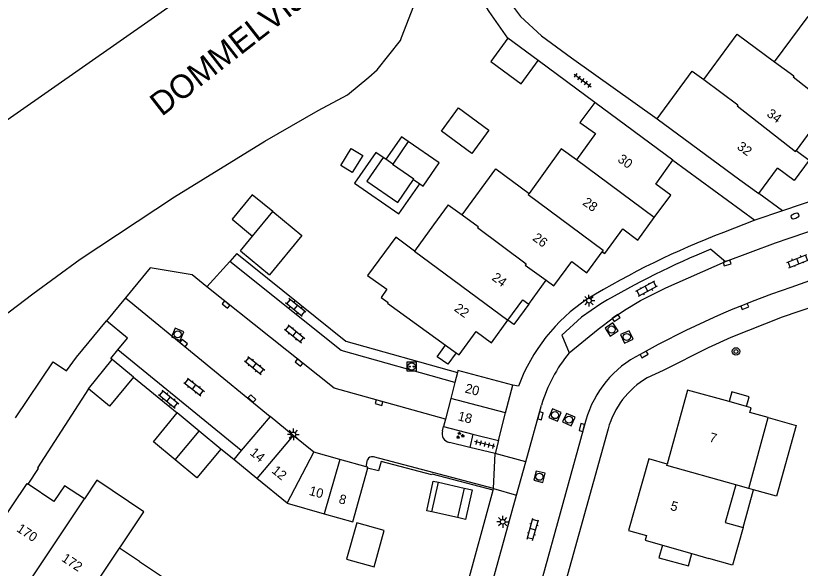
# Model space of a CAD drawing. Extents: x 126000 to 131009, y 393000 to 395500.
# Drawn here: x 130552.1 to 130635.4, y 395031.6 to 395090.2 of the extents above; entities that cross this region are included whole.
import ezdxf

# ---------------------------------------------------------------- set-up
doc = ezdxf.new("R2010")
doc.units = 0
for name, color, linetype in [('gg-afsc-erfafscheiding', 7, 'Continuous'), ('gg-afsc-hekwerk', 7, 'Continuous'), ('gg-afsc-muur', 7, 'Continuous'), ('gg-anno-huisnummerreeks BGT', 7, 'Continuous'), ('gg-anno-naam water', 7, 'Continuous'), ('gg-bbg-bijgebouw', 7, 'Continuous'), ('gg-bbg-gedigitaliseerde bebouwing', 7, 'Continuous'), ('gg-bbg-gedigitaliseerde bijgebouw', 7, 'Continuous'), ('gg-bbg-hoofdgebouw', 7, 'Continuous'), ('gg-bbg-luifel en loopbrug', 7, 'Continuous'), ('gg-bbg-tussenscheiding', 7, 'Continuous'), ('gg-knt-verharding', 7, 'Continuous'), ('gg-knt-verharding nz', 7, 'Continuous'), ('gg-kntw-beschoeiing', 7, 'Continuous'), ('gt-grn-weggrens', 7, 'Continuous'), ('gt-symb-boom', 7, 'Continuous'), ('gt-symb-brandkraan', 7, 'Continuous'), ('gt-symb-groenvak', 7, 'Continuous'), ('gt-symb-klinker verharding', 7, 'Continuous'), ('gt-symb-kolk', 7, 'Continuous'), ('gt-symb-laadpunt elektrisch vervoer', 7, 'Continuous'), ('gt-symb-lichtmast', 7, 'Continuous'), ('gt-symb-rioolschacht', 7, 'Continuous'), ('gt-symb-tegel verharding', 7, 'Continuous')]:
    doc.layers.add(name, color=color, linetype=linetype)

# ---------------------------------------------------------------- blocks, each defined once
blk = doc.blocks.new('gt0-KL1')
at = {"layer": 'gt-symb-klinker verharding'}
for p, q in [((-1.15, 0.3), (1.15, 0.3)), ((-1, -0.3), (-1, 0.3)), ((-0.5, 0.3), (-0.5, 0.45)), ((0, -0.3), (0, 0.3)), ((0.5, 0.3), (0.5, 0.45)), ((1, -0.3), (1, 0.3)), ((-1.15, -0.3), (1.15, -0.3)), ((-0.5, -0.45), (-0.5, -0.3)), ((0.5, -0.45), (0.5, -0.3))]:
    blk.add_line(p, q, dxfattribs=at)
blk = doc.blocks.new('gt0-BR')
at = {"layer": 'gt-symb-brandkraan'}
for centre, radius, start, end in [((-0.244, 0), 0.206, 107.56694, 252.43307), ((0.599, -2.664), 3, 106.89205, 107.56694), ((0, -0.691), 0.938, 73.10799, 106.89205), ((-0.599, -2.664), 3, 72.43309, 73.10799), ((0.244, 0), 0.206, 287.56695, 72.43309), ((0.599, 2.664), 3, 252.43307, 253.10797), ((0, 0.691), 0.938, 253.10797, 286.89206), ((-0.599, 2.664), 3, 286.89206, 287.56695)]:
    blk.add_arc(centre, radius, start, end, dxfattribs=at)
blk = doc.blocks.new('gt0-BOOM')
at = {"layer": 'gt-symb-boom'}
for radius in [0.4, 0.2]:
    blk.add_circle((0, 0), radius, dxfattribs=at)
blk = doc.blocks.new('gt0-RS')
at = {"layer": 'gt-symb-rioolschacht'}
blk.add_lwpolyline([(-0.5, -0.5), (0.5, -0.5), (0.5, 0.5), (-0.5, 0.5)], close=True, dxfattribs=at)
blk.add_circle((0, 0), 0.375, dxfattribs=at)
blk = doc.blocks.new('gt0-KOLK')
at = {"layer": 'gt-symb-kolk'}
blk.add_lwpolyline([(0, 0), (0.375, 0), (0.375, 0.4), (-0.375, 0.4), (-0.375, 0), (0, 0)], dxfattribs=at)
blk = doc.blocks.new('gt0-LMAST')
at = {"layer": 'gt-symb-lichtmast'}
for p, q in [((-0.182, 0.173), (-0.447, 0.438)), ((-0.005, 0.246), (-0.005, 0.621)), ((0.172, 0.173), (0.437, 0.438)), ((-0.255, -0.004), (-0.63, -0.004)), ((-0.182, -0.181), (-0.447, -0.446)), ((-0.005, -0.254), (-0.005, -0.629)), ((0.437, -0.446), (0.172, -0.181)), ((0.245, -0.004), (0.62, -0.004))]:
    blk.add_line(p, q, dxfattribs=at)
blk.add_circle((-0.005, -0.004), 0.25, dxfattribs=at)
blk = doc.blocks.new('gt0-TEG1')
at = {"layer": 'gt-symb-tegel verharding'}
for p, q in [((-1.125, 0), (1.125, 0)), ((-0.9, -0.25), (-0.9, 0.25)), ((-0.45, -0.25), (-0.45, 0.25)), ((0, -0.25), (0, 0.25)), ((0.45, -0.25), (0.45, 0.25)), ((0.9, -0.25), (0.9, 0.25))]:
    blk.add_line(p, q, dxfattribs=at)
blk = doc.blocks.new('gt0-LEV')
at = {"layer": 'gt-symb-laadpunt elektrisch vervoer'}
blk.add_lwpolyline([(-0.486, 0.501), (0.486, 0.501), (0.486, -0.499), (-0.486, -0.499)], close=True, dxfattribs=at)
for centre, radius in [((0, 0), 0.393), ((-0.186, 0), 0.0566), ((0.186, 0), 0.0566)]:
    blk.add_circle(centre, radius, dxfattribs=at)
blk = doc.blocks.new('gt0-GRVAK')
at = {"layer": 'gt-symb-groenvak'}
for p, q in [((-0.11, 0.189), (-0.228, 0.24)), ((-0.182, 0.153), (0.088, 0.153)), ((-0.091, 0.211), (-0.156, 0.322)), ((-0.047, 0.214), (-0.047, 0.393)), ((-0.004, 0.211), (0.061, 0.322)), ((0.015, 0.189), (0.133, 0.24)), ((0.262, -0.052), (0.197, 0.059)), ((0.305, -0.049), (0.305, 0.13)), ((0.349, -0.052), (0.414, 0.059)), ((-0.245, -0.228), (-0.363, -0.177)), ((-0.318, -0.264), (-0.047, -0.264)), ((-0.226, -0.206), (-0.291, -0.095)), ((-0.183, -0.203), (-0.183, -0.024)), ((-0.139, -0.206), (-0.074, -0.095)), ((-0.12, -0.228), (-0.002, -0.177)), ((0.243, -0.074), (0.125, -0.023)), ((0.17, -0.11), (0.441, -0.11)), ((0.368, -0.074), (0.486, -0.023))]:
    blk.add_line(p, q, dxfattribs=at)

msp = doc.modelspace()

# ---------------------------------------------------------------- linework, layer by layer
at = {"layer": 'gg-afsc-erfafscheiding'}
for points in [[(130603.3, 395093.868), (130603.491, 395093.12), (130605.721, 395090.121), (130607.966, 395088.082), (130611.15, 395085.728), (130620.233, 395079.274)], [(130604.379, 395087.809), (130602.389, 395090.641), (130600.549, 395093.589)], [(130602.834, 395039.836), (130596.351, 395041.554), (130596.326, 395041.485), (130590.943, 395042.898), (130590.638, 395041.884), (130589.492, 395042.173)]]:
    msp.add_lwpolyline(points, dxfattribs=at)
at = {"layer": 'gg-afsc-hekwerk'}
msp.add_lwpolyline([(130639.034, 395060.1), (130633.508, 395058.215), (130628.071, 395056.064), (130625.639, 395054.964), (130620.865, 395052.543), (130619.168, 395051.756)], dxfattribs=at)
at = {"layer": 'gg-afsc-muur'}
msp.add_line((130564.647, 395051.847), (130569.288, 395048.043), dxfattribs=at)
msp.add_lwpolyline([(130575.603, 395064.952), (130587.19, 395055.668), (130599.027, 395052.339)], dxfattribs=at)
at = {"layer": 'gg-bbg-bijgebouw'}
for p, q in [((130607.6, 395085.446), (130604.379, 395087.809)), ((130575.987, 395065.239), (130579.071, 395062.693)), ((130564.647, 395051.847), (130562.37, 395053.728)), ((130599.027, 395052.339), (130598.755, 395051.273)), ((130598.755, 395051.273), (130598.322, 395049.58)), ((130604.14, 395048.041), (130604.901, 395050.998)), ((130598.322, 395049.58), (130597.759, 395047.373)), ((130571.623, 395046.112), (130569.288, 395048.043)), ((130603.383, 395045.102), (130604.14, 395048.041)), ((130579.145, 395047.68), (130576.079, 395044.04)), ((130581.61, 395045.658), (130579.145, 395047.68)), ((130597.759, 395047.373), (130597.565, 395046.615)), ((130597.565, 395046.615), (130600.687, 395045.803)), ((130573.917, 395044.216), (130571.623, 395046.112)), ((130583.788, 395043.87), (130581.61, 395045.658)), ((130600.687, 395045.803), (130603.383, 395045.102)), ((130576.079, 395044.04), (130575.296, 395043.11)), ((130586.533, 395043.112), (130583.788, 395043.87)), ((130589.346, 395042.335), (130586.533, 395043.112)), ((130589.47, 395042.093), (130589.492, 395042.173))]:
    msp.add_line(p, q, dxfattribs=at)
for points in [[(130604.379, 395087.809), (130602.576, 395085.342), (130605.798, 395082.981), (130607.6, 395085.446)], [(130604.901, 395050.998), (130599.079, 395052.541), (130599.027, 395052.339)], [(130589.492, 395042.173), (130589.523, 395042.286), (130589.346, 395042.335)]]:
    msp.add_lwpolyline(points, dxfattribs=at)
at = {"layer": 'gg-bbg-gedigitaliseerde bebouwing'}
for p, q in [((130632.713, 395085.308), (130636.268, 395090.13)), ((130613.608, 395080.993), (130612.045, 395078.878)), ((130598.06, 395070.13), (130596.51, 395068)), ((130598.06, 395070.13), (130599.523, 395069.07)), ((130596.51, 395068), (130594.479, 395065.209)), ((130559.87, 395050.6), (130554.45, 395042.22)), ((130629.982, 395040.019), (130632.017, 395047.544)), ((130629.982, 395040.019), (130628.582, 395040.413)), ((130618.973, 395034.532), (130620.8, 395034.008)), ((130620.8, 395034.008), (130623.916, 395033.113)), ((130565.28, 395032.28), (130563.171, 395033.697)), ((130623.916, 395033.113), (130625.74, 395032.59))]:
    msp.add_line(p, q, dxfattribs=at)
for points in [[(130625.18, 395083.418), (130628.735, 395088.24), (130632.713, 395085.308)], [(130620.233, 395079.274), (130623.951, 395084.322), (130625.18, 395083.418)], [(130612.045, 395078.878), (130613.68, 395077.69), (130611.664, 395074.904)], [(130611.664, 395074.904), (130610.062, 395076.092), (130606.64, 395071.35)], [(130599.523, 395069.07), (130603.11, 395073.949), (130606.64, 395071.35)], [(130594.479, 395065.209), (130592.509, 395066.691), (130589.503, 395062.636)], [(130557.52, 395052.51), (130558.606, 395053.972), (130561.782, 395057.834)], [(130552.13, 395047.532), (130556.109, 395053.457), (130557.52, 395052.51)], [(130553.46, 395040.48), (130554.57, 395042.14), (130554.45, 395042.22)], [(130559.423, 395038.925), (130557.32, 395040.3), (130556.2, 395038.64), (130553.46, 395040.48)], [(130563.171, 395033.697), (130563.343, 395033.954), (130565.748, 395037.551), (130560.742, 395040.898), (130559.423, 395038.925)], [(130628.582, 395040.413), (130627.464, 395036.425), (130629.365, 395035.892)], [(130629.365, 395035.892), (130628.243, 395031.888), (130625.74, 395032.59)], [(130565.28, 395032.28), (130568.162, 395030.365), (130567.068, 395028.718)]]:
    msp.add_lwpolyline(points, dxfattribs=at)
at = {"layer": 'gg-bbg-gedigitaliseerde bijgebouw'}
for p, q in [((130593.81, 395076.86), (130592.168, 395074.461)), ((130591.436, 395074.961), (130591.16, 395075.15)), ((130592.168, 395074.461), (130591.436, 395074.961)), ((130594.36, 395072.81), (130595.029, 395072.351)), ((130577.293, 395066.821), (130579.426, 395069.406)), ((130575.987, 395065.239), (130577.293, 395066.821)), ((130577.747, 395041.098), (130575.296, 395043.11)), ((130587.92, 395036.48), (130589.47, 395042.093)), ((130580.96, 395038.46), (130577.747, 395041.098)), ((130596.312, 395037.549), (130597.011, 395040.685)), ((130597.011, 395040.685), (130599.737, 395040.077)), ((130599.737, 395040.077), (130599.038, 395036.941)), ((130580.96, 395038.46), (130584.881, 395037.345)), ((130584.881, 395037.345), (130587.92, 395036.48)), ((130599.038, 395036.941), (130596.312, 395037.549))]:
    msp.add_line(p, q, dxfattribs=at)
for points in [[(130602.38, 395078.05), (130600.56, 395075.57), (130597.33, 395077.94), (130599.15, 395080.42), (130602.38, 395078.05)], [(130595.029, 395072.351), (130595.38, 395072.11), (130597.09, 395074.6), (130593.81, 395076.86)], [(130586.647, 395074.313), (130587.768, 395076.114), (130588.985, 395075.356), (130587.864, 395073.555), (130586.647, 395074.313)], [(130591.16, 395075.15), (130589.42, 395072.65), (130592.7, 395070.39), (130594.36, 395072.81)], [(130579.426, 395069.406), (130582.51, 395066.861), (130579.071, 395062.693)], [(130564.647, 395051.847), (130562.112, 395048.779), (130559.87, 395050.6)], [(130569.078, 395043.057), (130566.757, 395044.982), (130569.288, 395048.043)], [(130573.917, 395044.216), (130571.38, 395041.147), (130569.078, 395043.057)], [(130591.27, 395035.58), (130588.34, 395036.39), (130587.26, 395032.54), (130590.18, 395031.72), (130591.27, 395035.58)]]:
    msp.add_lwpolyline(points, dxfattribs=at)
at = {"layer": 'gg-bbg-hoofdgebouw'}
for p, q in [((130621.913, 395074.855), (130613.608, 395080.993)), ((130620.233, 395079.274), (130629.029, 395072.791)), ((130631.037, 395071.323), (130633.005, 395074.007)), ((130629.029, 395072.791), (130631.037, 395071.323)), ((130606.6, 395059.603), (130608.45, 395062.122)), ((130608.45, 395062.122), (130608.453, 395062.126)), ((130608.453, 395062.126), (130609.262, 395061.532)), ((130591.619, 395059.694), (130597.779, 395055.239)), ((130602.643, 395055.488), (130604.399, 395057.879)), ((130597.779, 395055.239), (130598.89, 395054.435)), ((130629.724, 395048.74), (130627.875, 395049.252))]:
    msp.add_line(p, q, dxfattribs=at)
for points in [[(130640.88, 395078.947), (130642.304, 395077.915), (130640.712, 395075.774), (130636.938, 395078.552), (130634.994, 395075.9)], [(130634.994, 395075.9), (130636.376, 395074.881), (130634.78, 395072.706), (130633.005, 395074.007)], [(130619.934, 395068.771), (130621.676, 395071.147), (130620.083, 395072.326), (130621.913, 395074.855)], [(130614.412, 395065.16), (130614.669, 395064.97), (130616.588, 395067.58), (130618.189, 395066.393), (130619.934, 395068.771)], [(130609.262, 395061.532), (130611.167, 395064.126), (130612.775, 395062.931), (130614.412, 395065.16)], [(130589.503, 395062.636), (130591.557, 395061.167), (130590.931, 395060.292), (130591.666, 395059.759), (130591.619, 395059.694)], [(130604.399, 395057.879), (130605.993, 395060.049), (130606.6, 395059.603)], [(130562.989, 395054.729), (130564.019, 395055.994), (130561.782, 395057.834)], [(130598.89, 395054.435), (130599.221, 395054.196), (130601.012, 395056.672), (130602.643, 395055.488)], [(130562.37, 395053.728), (130562.253, 395053.825), (130562.989, 395054.729)], [(130627.875, 395049.252), (130623.467, 395050.474), (130621.291, 395042.621)], [(130632.017, 395047.544), (130630.082, 395048.086), (130630.225, 395048.601), (130629.724, 395048.74)], [(130621.291, 395042.621), (130619.348, 395043.17), (130617.193, 395035.553), (130619.109, 395035.025), (130618.973, 395034.532)]]:
    msp.add_lwpolyline(points, dxfattribs=at)
at = {"layer": 'gg-bbg-luifel en loopbrug'}
for p, q in [((130629.365, 395035.892), (130630.465, 395039.883)), ((130630.465, 395039.883), (130629.982, 395040.019))]:
    msp.add_line(p, q, dxfattribs=at)
for points in [[(130593.81, 395076.86), (130593.101, 395077.353), (130591.436, 395074.961)], [(130591.16, 395075.15), (130590.383, 395075.681), (130588.124, 395072.436), (130592.815, 395069.171), (130595.029, 395072.351)], [(130579.426, 395069.406), (130577.243, 395071.207), (130575.11, 395068.622), (130577.293, 395066.821)], [(130606.6, 395059.603), (130605.006, 395057.433), (130604.399, 395057.879)], [(130598.89, 395054.435), (130598.002, 395053.208), (130596.891, 395054.011), (130597.779, 395055.239)], [(130629.724, 395048.74), (130630.007, 395049.763), (130628.159, 395050.275), (130627.875, 395049.252)], [(130632.017, 395047.544), (130634.999, 395046.722), (130632.928, 395039.204), (130630.465, 395039.883)], [(130596.312, 395037.549), (130595.771, 395037.67), (130596.471, 395040.806), (130597.011, 395040.685)], [(130599.737, 395040.077), (130600.603, 395039.884), (130599.904, 395036.748), (130599.038, 395036.941)], [(130620.8, 395034.008), (130620.431, 395032.665), (130623.556, 395031.804), (130623.916, 395033.113)]]:
    msp.add_lwpolyline(points, dxfattribs=at)
at = {"layer": 'gg-bbg-tussenscheiding'}
for p, q in [((130619.934, 395068.771), (130611.664, 395074.904)), ((130594.479, 395065.209), (130604.399, 395057.879)), ((130559.87, 395050.6), (130562.37, 395053.728)), ((130604.14, 395048.041), (130598.322, 395049.58)), ((130569.078, 395043.057), (130571.623, 395046.112)), ((130581.61, 395045.658), (130577.747, 395041.098)), ((130580.96, 395038.46), (130583.788, 395043.87)), ((130586.533, 395043.112), (130584.881, 395037.345)), ((130553.706, 395030.316), (130559.423, 395038.925))]:
    msp.add_line(p, q, dxfattribs=at)
for points in [[(130632.713, 395085.308), (130634.75, 395083.81), (130634.67, 395083.71), (130640.834, 395078.883), (130640.88, 395078.947)], [(130625.18, 395083.418), (130628.81, 395080.74), (130628.73, 395080.63), (130634.921, 395075.801), (130634.994, 395075.9)], [(130594.36, 395072.81), (130594.39, 395072.85), (130592.14, 395074.42), (130592.168, 395074.461)], [(130606.64, 395071.35), (130606.55, 395071.23), (130614.519, 395065.305), (130614.412, 395065.16)], [(130599.523, 395069.07), (130601.25, 395067.82), (130601.18, 395067.71), (130606.318, 395063.867), (130606.224, 395063.737), (130608.45, 395062.122)], [(130628.582, 395040.413), (130621.28, 395042.47), (130621.291, 395042.621)], [(130548.513, 395033.727), (130548.69, 395033.64), (130553.34, 395040.56), (130553.46, 395040.48)], [(130557.434, 395025.419), (130557.59, 395025.35), (130563.171, 395033.697)]]:
    msp.add_lwpolyline(points, dxfattribs=at)
at = {"layer": 'gg-knt-verharding'}
for p, q in [((130613.608, 395080.993), (130607.6, 395085.446)), ((130621.913, 395074.855), (130630.606, 395068.486)), ((130633.534, 395069.487), (130631.037, 395071.323)), ((130638.332, 395071.113), (130633.534, 395069.487)), ((130630.606, 395068.486), (130627.268, 395067.201)), ((130625.941, 395065.438), (130627.498, 395064.111)), ((130575.603, 395064.952), (130574.866, 395064.133)), ((130574.866, 395064.133), (130572.431, 395061.424)), ((130637.911, 395062.594), (130634.435, 395061.366)), ((130563.788, 395060.255), (130561.782, 395057.834)), ((130576.079, 395044.04), (130562.989, 395054.729)), ((130605.522, 395050.895), (130604.901, 395050.998)), ((130606.289, 395042.845), (130607.966, 395048.885)), ((130612.673, 395047.277), (130601.827, 395008.039)), ((130597.438, 395046.152), (130597.565, 395046.615)), ((130615.031, 395046.369), (130609.117, 395025.061)), ((130600.687, 395045.803), (130600.345, 395044.391)), ((130600.345, 395044.391), (130598.185, 395044.914)), ((130603.383, 395045.102), (130603.047, 395043.736)), ((130575.296, 395043.11), (130573.917, 395044.216)), ((130603.047, 395043.736), (130600.345, 395044.391)), ((130589.346, 395042.335), (130589.488, 395043.062)), ((130590.796, 395043.21), (130590.125, 395043.388)), ((130602.881, 395040.007), (130590.796, 395043.21)), ((130605.306, 395039.307), (130606.289, 395042.845)), ((130602.834, 395039.836), (130602.881, 395040.007)), ((130596.685, 395008.268), (130605.306, 395039.307))]:
    msp.add_line(p, q, dxfattribs=at)
for points in [[(130634.267, 395066.601), (130638.207, 395067.954), (130639.887, 395068.606), (130644.036, 395070.402)], [(130627.498, 395064.111), (130632.817, 395066.111), (130634.267, 395066.601)], [(130598.755, 395051.273), (130586.677, 395054.67), (130574.866, 395064.133)], [(130572.431, 395061.424), (130570.885, 395062.691), (130566.424, 395063.436), (130563.788, 395060.255)], [(130614.244, 395059.638), (130612.197, 395058.212), (130610.136, 395056.286), (130610.899, 395054.418)], [(130594.257, 395008.948), (130599.882, 395029.08), (130602.834, 395039.836)]]:
    msp.add_lwpolyline(points, dxfattribs=at)
for centre, radius, start, end in [((130660.365, 394981.227), 92.125, 111.05499, 121.07503), ((130664.185, 394973.616), 99.467, 112.61168, 120.13769), ((130664.96, 394971.111), 95.277, 108.68622, 119.23411), ((130623.413, 395044.266), 19.08, 123.7467, 159.66976), ((130622.88, 395044.523), 15.539, 140.4475, 163.69708), ((130623.469, 395044.231), 11.218, 116.70043, 164.24649), ((130623.786, 395043.928), 9.089, 120.53581, 164.41855), ((130598.372, 395045.871), 0.975, 163.25076, 258.96218), ((130589.995, 395042.858), 0.546, 76.17949, 158.02488)]:
    msp.add_arc(centre, radius, start, end, dxfattribs=at)
at = {"layer": 'gg-knt-verharding nz'}
msp.add_line((130563.788, 395060.255), (130579.145, 395047.68), dxfattribs=at)
for points in [[(130610.899, 395054.418), (130613.96, 395056.933), (130615.554, 395058.136), (130616.76, 395058.956), (130618.47, 395059.98), (130621.145, 395061.337), (130627.498, 395064.111)], [(130597.759, 395047.373), (130585.946, 395050.663), (130572.431, 395061.424)]]:
    msp.add_lwpolyline(points, dxfattribs=at)
at = {"layer": 'gg-kntw-beschoeiing'}
for points in [[(130548.256, 395077.095), (130570.529, 395092.681), (130582.9, 395100.078)], [(130541.98, 395052.074), (130543.86, 395052.37), (130548, 395056.1), (130550.69, 395058.21), (130553.96, 395060.68), (130558.97, 395064.38), (130569, 395070.99), (130578.58, 395076.88), (130584.26, 395080.15), (130587.38, 395081.81), (130589.64, 395083.69), (130590.525, 395084.458), (130592.99, 395087.57), (130593.093, 395087.879), (130594.406, 395091.235), (130594.433, 395091.349)]]:
    msp.add_lwpolyline(points, dxfattribs=at)
at = {"layer": 'gt-grn-weggrens'}
for p, q in [((130633.534, 395069.487), (130630.606, 395068.486)), ((130602.881, 395040.007), (130603.047, 395043.736)), ((130606.289, 395042.845), (130603.047, 395043.736)), ((130602.881, 395040.007), (130605.306, 395039.307))]:
    msp.add_line(p, q, dxfattribs=at)

# ---------------------------------------------------------------- block references
at = {"layer": 'gt-symb-boom'}
msp.add_blockref('gt0-BOOM', (130628.611, 395054.569), dxfattribs=at)
at = {"layer": 'gt-symb-brandkraan', "rotation": 20.482296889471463}
msp.add_blockref('gt0-BR', (130634.876, 395068.943), dxfattribs=at)
at = {"layer": 'gt-symb-groenvak'}
msp.add_blockref('gt0-GRVAK', (130599.305, 395045.663), dxfattribs=at)
at = {"layer": 'gt-symb-klinker verharding'}
for p, rotation in [((130635.18, 395064.16), 21.843976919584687), ((130619.103, 395061.203), -151.69147952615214), ((130581.856, 395059.24), 141.29542942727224), ((130581.756, 395056.436), -38.704570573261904), ((130577.504, 395053.082), -38.704570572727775), ((130571.079, 395050.798), -38.704570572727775), ((130568.382, 395049.505), -39.35795692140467), ((130607.038, 395035.682), 74.57402962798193)]:
    msp.add_blockref('gt0-KL1', p, dxfattribs=dict(at, rotation=rotation))
at = {"layer": 'gt-symb-kolk'}
for p, rotation in [((130627.61, 395064.145), -163.14160123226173), ((130574.594, 395059.698), 140.964487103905), ((130629.461, 395059.525), -158.23049831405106), ((130615.761, 395058.28), -145.18164551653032), ((130569.848, 395055.298), -39.76890883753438), ((130618.753, 395054.435), -151.00102285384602), ((130582.333, 395053.539), 141.53705293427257), ((130577.076, 395049.433), -44.59480322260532), ((130590.769, 395049.321), 164.33789365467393), ((130607.658, 395047.786), -105.48118592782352), ((130612.439, 395046.447), 74.5188140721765)]:
    msp.add_blockref('gt0-KOLK', p, dxfattribs=dict(at, rotation=rotation))
at = {"layer": 'gt-symb-laadpunt elektrisch vervoer'}
msp.add_blockref('gt0-LEV', (130594.172, 395052.967), dxfattribs=at)
at = {"layer": 'gt-symb-lichtmast'}
for p in [(130613.004, 395059.965), (130581.622, 395045.769), (130603.85, 395036.492)]:
    msp.add_blockref('gt0-LMAST', p, dxfattribs=at)
at = {"layer": 'gt-symb-rioolschacht'}
for p, rotation in [((130615.398, 395056.898), 33.42003119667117), ((130569.336, 395056.385), 66.86909051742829), ((130617.019, 395056.111), 24.33487429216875), ((130609.4, 395047.811), 67.17745934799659), ((130610.865, 395047.336), 65.30485348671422), ((130607.745, 395041.27), 75.99155651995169)]:
    msp.add_blockref('gt0-RS', p, dxfattribs=dict(at, rotation=rotation))
at = {"layer": 'gt-symb-tegel verharding'}
for p, rotation in [((130612.325, 395083.332), -36.53738634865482), ((130601.925, 395044.738), 166.4084395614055)]:
    msp.add_blockref('gt0-TEG1', p, dxfattribs=dict(at, rotation=rotation))

# ---------------------------------------------------------------- texts
at = {"layer": 'gg-anno-huisnummerreeks BGT'}
for s, rotation, p in [('34', 323.8, (130631.793, 395079.612)), ('32', 323.7, (130628.64, 395076.133)), ('30', 324.1, (130615.969, 395074.789)), ('28', 324.1, (130612.244, 395070.206)), ('26', 323.7, (130606.94, 395066.441)), ('24', 323.7, (130602.605, 395062.233)), ('22', 324.1, (130598.612, 395058.957)), ('20', 345.6, (130599.769, 395050.225)), ('18', 345.6, (130599.01, 395047.278)), ('7', 344.5, (130625.704, 395045.02)), ('14', 320.6, (130576.924, 395043.682)), ('12', 320.6, (130579.244, 395041.779)), ('10', 344.6, (130583.214, 395039.359)), ('8', 344.6, (130586.367, 395038.489)), ('5', 344.2, (130621.572, 395037.765)), ('170', 326.6, (130552.147, 395035.537)), ('172', 326.6, (130556.926, 395032.385))]:
    msp.add_text(s, height=1, rotation=rotation, dxfattribs=at).set_placement(p)
at = {"layer": 'gg-anno-naam water'}
msp.add_text('DOMMELVIJVER', height=2.5, rotation=37.93526, dxfattribs=at).set_placement((130567.643, 395079.453))

doc.saveas('drawing.dxf')
